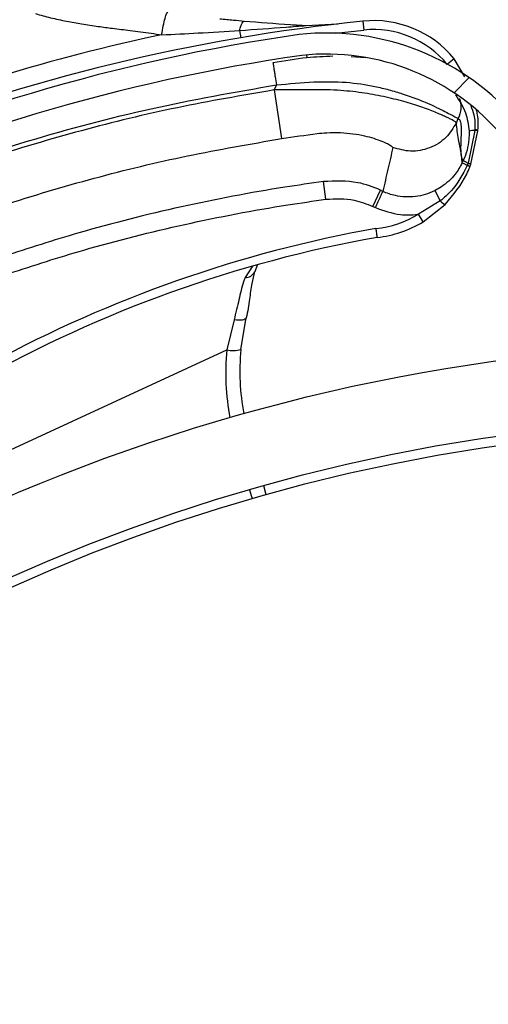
# Model space of a CAD drawing. Header units: inches. Extents: x 170 to 284, y 215 to 248.
# Tile 853 of 1056: x 235.6942 to 235.7479, y 224.9663 to 225.0792. Entities that reach past the tile are written whole.
import ezdxf

# ---------------------------------------------------------------- set-up
doc = ezdxf.new("R2010")
doc.units = ezdxf.units.IN
doc.header["$LTSCALE"] = 0.25
doc.header["$MEASUREMENT"] = 0
doc.layers.add('ANNOTATIONS', color=1, linetype='Continuous')
doc.layers.add('RH TOP OF HOOD', color=7, linetype='Continuous')
doc.styles.add('ARIAL', font='arial.ttf', dxfattribs={"height": 0.09375})
doc.dimstyles.new('STANDARD$0', dxfattribs={"dimtxt": 0.09375, "dimasz": 0.09375, "dimexe": 0.03125, "dimexo": 0.046875, "dimgap": 0.09, "dimtad": 0, "dimtih": 1, "dimtoh": 1, "dimdec": 4, "dimzin": 0, "dimdsep": 46, "dimtxsty": 'ARIAL', "dimcen": 0.09, "dimadec": 0, "dimazin": 0, "dimtfac": 1, "dimtdec": 4, "dimtofl": 0, "dimtmove": 0, "dimatfit": 1, "dimfxl": 1, "dimtolj": 1, "dimtzin": 0, "dimarcsym": 0})
pattern_1 = [(45, (225.4196035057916, 218.4993357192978), (-0.03026527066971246, 0.03026527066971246), [])]

# ---------------------------------------------------------------- blocks, each defined once
blk = doc.blocks.new('*D109')
at = {"layer": 'ANNOTATIONS', "color": 0, "lineweight": -2, "transparency": 16777216}
for p, q in [((234.6227546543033, 225.3844004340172), (234.6227546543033, 225.4781504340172)), ((235.2524818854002, 225.2906504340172), (234.5915046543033, 225.2906504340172)), ((235.7837724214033, 225.2379811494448), (234.5915046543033, 225.2379811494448)), ((234.6227546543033, 225.1442311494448), (234.6227546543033, 225.0504811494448)), ((234.6227546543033, 225.0504811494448), (234.5290046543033, 225.0504811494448))]:
    blk.add_line(p, q, dxfattribs=at)
at = {"layer": 'ANNOTATIONS', "color": 0, "transparency": 16777216}
for points in [[(234.6071296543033, 225.3844004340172), (234.6383796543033, 225.3844004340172), (234.6227546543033, 225.2906504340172)], [(234.6071296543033, 225.1442311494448), (234.6383796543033, 225.1442311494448), (234.6227546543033, 225.2379811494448)]]:
    blk.add_solid(points, dxfattribs=at)
at = {"layer": 'defpoints', "color": 0, "transparency": 16777216}
for p in [(235.2993568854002, 225.2906504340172), (234.6227546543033, 225.2379811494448), (235.8306474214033, 225.2379811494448)]:
    blk.add_point(p, dxfattribs=at)
at = {"layer": 'ANNOTATIONS', "color": 0, "transparency": 16777216, "insert": (234.2751020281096, 225.0504811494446), "char_height": 0.09375, "attachment_point": 5, "style": 'ARIAL'}
blk.add_mtext('\\A1;2 5/8"', dxfattribs=at)

msp = doc.modelspace()

# ---------------------------------------------------------------- hatches: boundary and pattern name
at = {"layer": 'RH TOP OF HOOD'}
h = msp.add_hatch(dxfattribs=at)
h.set_pattern_fill('ANSI31', color=256, scale=0.34241245, angle=2.8e-322, style=0)
h.set_pattern_definition([(45, (225.4529552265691, 218.4993357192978), (-0.03026527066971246, 0.03026527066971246), [])])
edge = h.paths.add_edge_path(flags=0)
edge.add_arc((235.7395956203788, 224.3915581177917), 0.021400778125, 89.9999999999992, 390.52248781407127, ccw=False)
edge.add_line((235.7395956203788, 224.4129588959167), (235.8123582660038, 224.4129588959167))
edge.add_arc((235.8123582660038, 224.8238538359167), 0.4108949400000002, 270, 450.0000000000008)
edge.add_line((235.8123582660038, 225.2347487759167), (235.3287006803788, 225.2347487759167))
edge.add_arc((235.3287006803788, 225.2390289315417), 0.004280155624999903, 180.0000000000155, 269.9999999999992, ccw=False)
edge.add_line((235.3244205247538, 225.2390289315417), (235.3244205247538, 225.2818304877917))
edge.add_arc((235.3287006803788, 225.2818304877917), 0.004280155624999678, 360, 540, ccw=False)
edge.add_line((235.3329808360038, 225.2818304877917), (235.3329808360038, 225.2390289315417))
edge.add_line((235.3329808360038, 225.2390289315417), (235.3297484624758, 225.2390289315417))
edge.add_line((235.3297484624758, 225.2390289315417), (235.3297484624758, 225.2818304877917))
edge.add_arc((235.3287006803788, 225.2818304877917), 0.001047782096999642, 360, 540.0000000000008)
edge.add_line((235.3276528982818, 225.2818304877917), (235.3276528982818, 225.2390289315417))
edge.add_arc((235.3287006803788, 225.2390289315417), 0.001047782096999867, 180, 270)
edge.add_line((235.3287006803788, 225.2379811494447), (235.8123582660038, 225.2379811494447))
edge.add_arc((235.8123582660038, 224.8238538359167), 0.4141273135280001, 269.9999999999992, 450, ccw=False)
edge.add_line((235.8123582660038, 224.4097265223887), (235.7395956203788, 224.4097265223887))
edge.add_arc((235.7395956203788, 224.3915581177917), 0.018168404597, 450.0000000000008, 750.5224878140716)
edge.add_arc((235.754343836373, 224.4002532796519), 0.001047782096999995, 390.5224878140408, 495.0000000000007)
edge.add_line((235.753602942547, 224.4009941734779), (235.7449077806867, 224.3922990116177))
edge.add_line((235.7449077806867, 224.3922990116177), (235.7426221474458, 224.3945846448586))
edge.add_line((235.7426221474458, 224.3945846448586), (235.751317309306, 224.4032798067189))
edge.add_arc((235.754343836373, 224.4002532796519), 0.004280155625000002, 390.522487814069, 495.0000000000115, ccw=False)
h = msp.add_hatch(dxfattribs=at)
h.set_pattern_fill('ANSI31', color=256, scale=0.34241245, style=0)
h.set_pattern_definition(pattern_1)
edge = h.paths.add_edge_path(flags=0)
edge.add_line((235.7790065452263, 225.2304686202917), (235.4365940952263, 225.2304686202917))
edge.add_line((235.4365940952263, 225.2304686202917), (235.4365940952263, 225.2347487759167))
edge.add_line((235.4365940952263, 225.2347487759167), (235.7790065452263, 225.2347487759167))
edge.add_arc((235.7790065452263, 224.8238538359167), 0.4108949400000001, 269.9999999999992, 450, ccw=False)
edge.add_line((235.7790065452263, 224.4129588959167), (235.7062438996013, 224.4129588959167))
edge.add_line((235.7062438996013, 224.4129588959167), (235.7062438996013, 224.4172390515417))
edge.add_line((235.7062438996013, 224.4172390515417), (235.7790065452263, 224.4172390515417))
edge.add_arc((235.7790065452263, 224.8238538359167), 0.406614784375, 270, 450.0000000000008)
h = msp.add_hatch(dxfattribs=at)
h.set_pattern_fill('ANSI31', color=256, scale=0.34241245, angle=2.8e-322, style=0)
h.set_pattern_definition(pattern_1)
edge = h.paths.add_edge_path(flags=0)
edge.add_arc((235.596733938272, 224.9939066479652), 0.001712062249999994, 384.7692737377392, 406.9796940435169)
edge.add_line((235.5979020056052, 224.9951583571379), (235.5995489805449, 224.9969232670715))
edge.add_arc((235.596733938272, 224.9939066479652), 0.004126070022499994, 384.76927373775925, 406.97969404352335, ccw=False)
edge.add_arc((235.5886502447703, 224.9901767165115), 0.01302879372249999, 336.2454411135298, 384.7692737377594, ccw=False)
edge.add_arc((235.5840109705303, 224.9927121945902), 0.01830194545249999, 294.76927373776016, 334.8306467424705, ccw=False)
edge.add_arc((235.5867510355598, 224.9867737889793), 0.01176186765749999, 226.9101314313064, 294.76927373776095, ccw=False)
edge.add_arc((235.5887435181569, 224.9902197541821), 0.01566536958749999, 170.0263417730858, 230.2000735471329, ccw=False)
edge.add_arc((235.5983070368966, 224.9888627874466), 0.02532140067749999, 507.6235219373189, 530.7502070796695, ccw=False)
edge.add_arc((235.5891097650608, 224.9935941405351), 0.01504902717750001, 466.9249921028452, 504.08392337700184, ccw=False)
edge.add_arc((235.5931047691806, 224.9817485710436), 0.02754708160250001, 388.07777688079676, 467.701847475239, ccw=False)
edge.add_arc((235.6245119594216, 224.9998227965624), 0.008748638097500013, 215.7278926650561, 362.7107059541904)
edge.add_arc((235.6894494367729, 225.0079139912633), 0.05672062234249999, 114.33990946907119, 187.7791734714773, ccw=False)
edge.add_arc((235.7568731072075, 224.8646505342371), 0.2150521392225, 458.19530130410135, 474.9753273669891, ccw=False)
edge.add_arc((235.729325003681, 225.0488261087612), 0.02884824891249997, 399.92811720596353, 456.1830305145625, ccw=False)
edge.add_arc((235.7715941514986, 225.0874112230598), 0.0284373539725, 224.8898676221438, 278.4883413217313)
edge.add_arc((235.7731807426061, 225.0740018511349), 0.01494630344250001, 280.0607145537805, 335.3164658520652)
edge.add_arc((235.7700983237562, 225.0763506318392), 0.0187470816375, 332.7271482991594, 366.2088897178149)
edge.add_arc((235.7754146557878, 225.0763524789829), 0.0134739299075, 368.6468311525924, 407.0429194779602)
edge.add_arc((235.7807123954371, 225.0816252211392), 0.006011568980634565, 409.7518063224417, 430.4868473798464)
edge.add_arc((235.7782240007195, 225.0696918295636), 0.01816498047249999, 435.6685338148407, 474.7692737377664)
edge.add_arc((235.7751970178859, 225.0762520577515), 0.01094007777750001, 474.7692737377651, 564.7692737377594)
edge.add_arc((235.7669578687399, 225.0724503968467), 0.001866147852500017, 204.7692737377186, 220.4115201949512)
edge.add_line((235.7655369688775, 225.071240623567), (235.7636989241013, 225.0696756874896))
edge.add_arc((235.7669578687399, 225.0724503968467), 0.004280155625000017, 204.769273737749, 220.4115201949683, ccw=False)
edge.add_arc((235.7751970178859, 225.0762520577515), 0.01335408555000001, 114.76927373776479, 204.7692737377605, ccw=False)
edge.add_arc((235.7782240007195, 225.0696918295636), 0.020578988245, 435.38063204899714, 474.7692737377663, ccw=False)
edge.add_arc((235.7807123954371, 225.0816252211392), 0.008425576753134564, 409.34694092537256, 431.2689846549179, ccw=False)
edge.add_arc((235.7754146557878, 225.0763524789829), 0.01588793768, 368.45957599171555, 407.2398544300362, ccw=False)
edge.add_arc((235.7700983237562, 225.0763506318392), 0.02116108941, 332.8738045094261, 366.34644547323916, ccw=False)
edge.add_arc((235.7731807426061, 225.0740018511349), 0.01736031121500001, 279.9495218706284, 335.13512706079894, ccw=False)
edge.add_arc((235.7715941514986, 225.0874112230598), 0.030851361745, 224.687431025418, 278.5488113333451, ccw=False)
edge.add_arc((235.729325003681, 225.0488261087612), 0.02643424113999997, 399.7109832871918, 456.0928868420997)
edge.add_arc((235.7568731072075, 224.8646505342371), 0.21263813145, 458.2069421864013, 474.9789632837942)
edge.add_arc((235.6894494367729, 225.0079139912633), 0.05430661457, 474.3259003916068, 547.8838086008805)
edge.add_arc((235.6245119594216, 224.9998227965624), 0.01116264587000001, 214.8303126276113, 363.29836093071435, ccw=False)
edge.add_arc((235.5931047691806, 224.9817485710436), 0.02513307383, 387.7406739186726, 467.7399315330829)
edge.add_arc((235.5891097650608, 224.9935941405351), 0.01263501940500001, 466.8523210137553, 503.7519705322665)
edge.add_arc((235.5983070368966, 224.9888627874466), 0.022907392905, 507.8135800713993, 530.7889889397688)
edge.add_arc((235.5887435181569, 224.9902197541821), 0.01325136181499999, 529.9615141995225, 590.5045235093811)
edge.add_arc((235.5867510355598, 224.9867737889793), 0.009347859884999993, 226.49179786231, 294.7692737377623)
edge.add_arc((235.5840109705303, 224.9927121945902), 0.01588793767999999, 294.7692737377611, 334.7214526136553)
edge.add_arc((235.5886502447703, 224.9901767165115), 0.01061478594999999, 336.4037750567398, 384.7692737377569)
h = msp.add_hatch(dxfattribs=at)
h.set_pattern_fill('ANSI32', color=256, scale=0.34241245, angle=2.8e-322, style=0)
h.set_pattern_definition([(45, (225.4196035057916, 218.4993357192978), (-0.09079581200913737, 0.09079581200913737), []), (45, (225.4801340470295, 218.4993357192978), (-0.09079581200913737, 0.09079581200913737), [])])
edge = h.paths.add_edge_path(flags=0)
edge.add_arc((235.7790065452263, 224.8238538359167), 0.2182879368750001, 180, 540, ccw=False)
edge = h.paths.add_edge_path(flags=0)
edge.add_arc((235.7790065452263, 224.8238538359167), 0.2097276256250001, 180, 540, ccw=False)

# ---------------------------------------------------------------- linework, layer by layer
for p, q in [((235.7270305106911, 225.0785327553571), (235.7306753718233, 225.0787224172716)), ((235.7335341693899, 225.0790351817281), (235.733639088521, 225.0780133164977)), ((235.7193986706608, 225.0779705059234), (235.7195402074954, 225.0771343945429)), ((235.7303896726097, 225.0776547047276), (235.733639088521, 225.0780133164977)), ((235.7270564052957, 225.0751628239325), (235.7271024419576, 225.0748224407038)), ((235.7338286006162, 225.0748379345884), (235.7321896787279, 225.0749558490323)), ((235.7440081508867, 225.074733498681), (235.7432369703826, 225.0740982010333)), ((235.7452399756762, 225.0726594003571), (235.7440081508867, 225.074733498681)), ((235.7236120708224, 225.0717228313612), (235.7233416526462, 225.0711433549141)), ((235.7233416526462, 225.0711433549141), (235.724210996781, 225.065564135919)), ((235.7442538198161, 225.0673799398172), (235.7444816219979, 225.0678680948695)), ((235.7463879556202, 225.0665054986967), (235.7456140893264, 225.062730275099)), ((235.7457127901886, 225.066400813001), (235.745712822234, 225.0664000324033)), ((235.7459312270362, 225.0626359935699), (235.7467249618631, 225.0664619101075)), ((235.7463879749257, 225.0665064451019), (235.7463879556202, 225.0665054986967)), ((235.7463889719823, 225.0665753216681), (235.7463879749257, 225.0665064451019)), ((235.746388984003, 225.0665763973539), (235.7463889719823, 225.0665753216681)), ((235.7467249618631, 225.0664619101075), (235.7467250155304, 225.0664629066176)), ((235.7467250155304, 225.0664629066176), (235.7467285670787, 225.0665323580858)), ((235.7467285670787, 225.0665323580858), (235.7467286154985, 225.0665333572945)), ((235.744917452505, 225.0628010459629), (235.7448291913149, 225.0637860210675)), ((235.7456140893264, 225.062730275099), (235.7455071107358, 225.0624713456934)), ((235.7292961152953, 225.0586029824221), (235.729020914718, 225.0606377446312)), ((235.7346737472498, 225.0577842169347), (235.73554204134, 225.0596448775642)), ((235.7358363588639, 225.0595075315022), (235.73554204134, 225.0596448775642)), ((235.7424169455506, 225.0584156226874), (235.7418135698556, 225.0596059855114)), ((235.7346737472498, 225.0577842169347), (235.7349680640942, 225.0576468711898)), ((235.7424169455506, 225.0584156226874), (235.7399122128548, 225.056894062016)), ((235.7404419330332, 225.0560139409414), (235.742984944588, 225.0580139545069)), ((235.7404419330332, 225.0560139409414), (235.7399122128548, 225.056894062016)), ((235.721410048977, 225.0510383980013), (235.721152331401, 225.0502658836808)), ((235.7208798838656, 225.0509153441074), (235.7200305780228, 225.0496406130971)), ((235.7187531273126, 225.0447770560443), (235.7179215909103, 225.0413202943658)), ((235.7195324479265, 225.0413622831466), (235.7201357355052, 225.0449890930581)), ((235.6585194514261, 225.0139113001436), (235.7179215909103, 225.0413202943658)), ((235.7205464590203, 225.0252690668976), (235.7208430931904, 225.0242409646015)), ((235.7224567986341, 225.0247023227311), (235.722160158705, 225.0257304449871))]:
    msp.add_line(p, q, dxfattribs=at)
at = {"layer": 'RH TOP OF HOOD', "flags": 128}
msp.add_lwpolyline([(235.7201357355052, 225.0449890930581), (235.7200919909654, 225.0449071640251), (235.720003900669, 225.0448384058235), (235.7198738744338, 225.0447846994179), (235.7197054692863, 225.0447475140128), (235.7195032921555, 225.0447278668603), (235.7192728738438, 225.0447262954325), (235.7190205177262, 225.0447428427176), (235.7187531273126, 225.0447770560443)], dxfattribs=at)
at = {"layer": 'RH TOP OF HOOD'}
for radius in [0.218287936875, 0.2097276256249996, 0.20865758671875]:
    msp.add_circle((235.7790065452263, 224.8238538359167), radius, dxfattribs=at)
for centre, radius, start, end in [((235.7556021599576, 224.8641028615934), 0.2160622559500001, 95.86225241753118, 111.3285798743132), ((235.7347582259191, 225.0671134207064), 0.01198443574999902, 39.48165913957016, 95.86225241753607), ((235.7347582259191, 225.0671134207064), 0.01095719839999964, 39.48165913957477, 95.8622524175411), ((235.7568731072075, 224.8646505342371), 0.2150521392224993, 98.19530130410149, 114.9753273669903), ((235.7556021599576, 224.8641028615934), 0.2180957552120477, 101.9484969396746, 112.0222083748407), ((235.7293250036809, 225.0488261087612), 0.02884824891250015, 39.92811720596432, 96.18303051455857), ((235.7568731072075, 224.8646505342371), 0.2126381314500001, 98.20694218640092, 114.9789632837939), ((235.7293250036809, 225.0488261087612), 0.02643424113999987, 39.7109832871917, 96.0928868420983), ((235.7463943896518, 225.0642547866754), 0.002251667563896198, 90.1632289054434, 107.620369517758), ((235.7463942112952, 225.0642518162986), 0.002253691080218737, 90.15903876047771, 107.5984193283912), ((235.7463508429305, 225.0648939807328), 0.001611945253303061, 76.57975641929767, 88.68073162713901), ((235.7463508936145, 225.0648930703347), 0.001613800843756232, 76.59536649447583, 88.68336316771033), ((235.746363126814, 225.0650074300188), 0.001568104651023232, 76.5235403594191, 89.055620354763), ((235.7463633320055, 225.0650124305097), 0.001564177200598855, 76.4949679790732, 89.0603257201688), ((235.7434563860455, 225.0592830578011), 0.001353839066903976, 219.8457135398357, 249.6211751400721), ((235.7337321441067, 225.0671621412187), 0.01198443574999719, 276.110371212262, 301.0425548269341), ((235.7337321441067, 225.0671621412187), 0.01301167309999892, 276.271831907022, 301.0425548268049), ((235.7607331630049, 224.9109688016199), 0.146552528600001, 100.1098921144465, 136.7878487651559), ((235.7607331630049, 224.9109688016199), 0.1455252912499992, 100.1236983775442, 138.6398240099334), ((235.7200962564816, 225.0507609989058), 0.001122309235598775, 266.6450871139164, 334.716108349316), ((235.7455342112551, 225.0387133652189), 0.02773540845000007, 174.6066469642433, 190.7771963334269), ((235.7186350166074, 225.0448708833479), 0.003621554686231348, 258.6387502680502, 284.3475300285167), ((235.745440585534, 225.0389162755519), 0.02602334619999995, 174.6066469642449, 190.9252884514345)]:
    msp.add_arc(centre, radius, start, end, dxfattribs=at)
for points, knots in [([(235.6959837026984, 225.0798998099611), (235.696555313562, 225.0797395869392), (235.6977326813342, 225.0794095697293), (235.6995022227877, 225.0790322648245), (235.7013303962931, 225.0787074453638), (235.7030835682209, 225.0784456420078), (235.7049366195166, 225.0782029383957), (235.7069593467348, 225.0779511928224), (235.7088424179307, 225.0777077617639), (235.7100475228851, 225.0775319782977), (235.7104492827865, 225.0774733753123)], [0, 0, 0, 0, 0.1216476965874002, 0.2505622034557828, 0.3699476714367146, 0.5011532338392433, 0.6125555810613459, 0.7514486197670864, 0.9171375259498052, 1, 1, 1, 1]), ([(235.7104492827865, 225.0774733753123), (235.7105138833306, 225.0778234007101), (235.7106469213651, 225.0785442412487), (235.710849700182, 225.079396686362), (235.7110283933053, 225.0799655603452), (235.711105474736, 225.0800275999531), (235.7111429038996, 225.0800577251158)], [0, 0, 0, 0, 0.2427897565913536, 0.5000000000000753, 0.7572102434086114, 1, 1, 1, 1]), ([(235.71712873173, 225.0793128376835), (235.7171287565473, 225.0793128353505), (235.7176527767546, 225.0792635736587), (235.7185751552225, 225.0791740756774), (235.7195054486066, 225.0790891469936), (235.7199059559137, 225.079054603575), (235.7199059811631, 225.0790546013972)], [0, 0, 0, 0, 2.704369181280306e-05, 0.5710314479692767, 0.999972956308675, 1, 1, 1, 1]), ([(235.7193986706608, 225.0779705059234), (235.7194451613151, 225.0781364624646), (235.7195391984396, 225.0784721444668), (235.7196965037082, 225.0788240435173), (235.7198207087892, 225.0789962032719), (235.7198898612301, 225.079043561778), (235.7199059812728, 225.0790546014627)], [0, 0, 0, 0, 0.2979480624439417, 0.6026626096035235, 0.907377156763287, 1, 1, 1, 1]), ([(235.7193986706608, 225.0779705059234), (235.7211736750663, 225.0780973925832), (235.7237162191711, 225.0782791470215), (235.7262619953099, 225.0784739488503), (235.7270305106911, 225.0785327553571)], [0, 0, 0, 0, 0.6981213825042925, 1, 1, 1, 1]), ([(235.7199059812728, 225.0790546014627), (235.7216694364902, 225.0789090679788), (235.7240238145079, 225.0787147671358), (235.7264272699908, 225.0785692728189), (235.7270305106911, 225.0785327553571)], [0, 0, 0, 0, 0.7490110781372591, 1, 1, 1, 1]), ([(235.7104492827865, 225.0774733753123), (235.7118409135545, 225.0775396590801), (235.7148297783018, 225.0776820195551), (235.7178074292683, 225.0778700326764), (235.7193986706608, 225.0779705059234)], [0, 0, 0, 0, 0.4656051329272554, 1, 1, 1, 1]), ([(235.730100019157, 225.075013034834), (235.7291097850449, 225.0749684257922), (235.7268441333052, 225.0748663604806), (235.7245259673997, 225.0744790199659), (235.7232209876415, 225.0742609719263)], [0, 0, 0, 0, 0.4370636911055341, 1, 1, 1, 1]), ([(235.7232209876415, 225.0742609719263), (235.7232262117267, 225.0742270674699), (235.7232342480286, 225.0741749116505), (235.7232830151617, 225.0738584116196), (235.7233334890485, 225.0735308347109), (235.7233961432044, 225.0731242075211), (235.7234871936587, 225.0725332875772), (235.7235628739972, 225.0720421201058), (235.7236120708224, 225.0717228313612)], [0, 0, 0, 0, 0.2394568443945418, 0.3683606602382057, 0.5000000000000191, 0.6316393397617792, 0.7605431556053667, 1, 1, 1, 1]), ([(235.6684331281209, 225.0551965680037), (235.672792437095, 225.0570992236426), (235.6815337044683, 225.0609144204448), (235.6952005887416, 225.0654478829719), (235.7092230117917, 225.069212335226), (235.7188080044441, 225.070884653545), (235.7236120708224, 225.0717228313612)], [0, 0, 0, 0, 0.2468628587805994, 0.4950083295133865, 0.7468945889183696, 1, 1, 1, 1]), ([(235.7236120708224, 225.0717228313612), (235.7250431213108, 225.071859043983), (235.7277446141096, 225.0721161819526), (235.7315912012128, 225.0721120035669), (235.7344525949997, 225.0716675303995), (235.7365567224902, 225.0711714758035), (235.7378874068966, 225.0707779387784), (235.7389713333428, 225.070406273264), (235.7398507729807, 225.0700754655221), (235.740793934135, 225.069690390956), (235.7418022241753, 225.0692373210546), (235.7430998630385, 225.0685923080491), (235.7442046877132, 225.0680117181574), (235.7443948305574, 225.0679131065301), (235.7444816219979, 225.0678680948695)], [0, 0, 0, 0, 0.1307156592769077, 0.2467609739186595, 0.3577928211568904, 0.4170971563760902, 0.4791482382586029, 0.5177152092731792, 0.559089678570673, 0.603294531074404, 0.6633484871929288, 0.7353692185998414, 0.8792082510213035, 1, 1, 1, 1]), ([(235.7233416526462, 225.0711433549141), (235.7196373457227, 225.0705069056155), (235.7122179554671, 225.0692321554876), (235.7012439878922, 225.066567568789), (235.6904151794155, 225.0633453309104), (235.6800321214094, 225.059667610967), (235.6733695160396, 225.0568077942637), (235.6701706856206, 225.0554347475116)], [0, 0, 0, 0, 0.2027568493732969, 0.4061035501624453, 0.6088604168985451, 0.8122072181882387, 1, 1, 1, 1]), ([(235.7442538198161, 225.0673799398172), (235.7441918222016, 225.0674387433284), (235.7440658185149, 225.0675582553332), (235.7431736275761, 225.0680149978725), (235.7418727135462, 225.0685832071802), (235.7402553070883, 225.0691919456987), (235.7382617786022, 225.0698225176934), (235.735977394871, 225.0703930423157), (235.7334143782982, 225.0708514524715), (235.7304545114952, 225.0711689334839), (235.7270594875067, 225.0711841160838), (235.7245914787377, 225.0711570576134), (235.7233416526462, 225.0711433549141)], [0, 0, 0, 0, 0.1094013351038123, 0.2223468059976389, 0.3151791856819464, 0.4102231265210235, 0.5012749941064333, 0.5946006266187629, 0.6834485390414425, 0.7745330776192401, 0.8858211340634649, 1, 1, 1, 1]), ([(235.744150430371, 225.0705914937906), (235.7445941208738, 225.0699246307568), (235.7454449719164, 225.0686458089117), (235.7456261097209, 225.0671274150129), (235.7457127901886, 225.066400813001)], [0, 0, 0, 0, 0.5214667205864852, 0.9999999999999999, 0.9999999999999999, 0.9999999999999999, 0.9999999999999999]), ([(235.7445996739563, 225.0701670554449), (235.7446536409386, 225.0699825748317), (235.7447658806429, 225.0695988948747), (235.744799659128, 225.0688028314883), (235.7446069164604, 225.0682363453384), (235.7444816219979, 225.0678680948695)], [0, 0, 0, 0, 0.2447599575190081, 0.509048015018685, 1, 1, 1, 1]), ([(235.7459057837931, 225.0693442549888), (235.7460414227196, 225.0689991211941), (235.7463889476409, 225.068114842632), (235.7463889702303, 225.0671591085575), (235.746388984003, 225.0665763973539)], [0, 0, 0, 0, 0.3902998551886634, 1, 1, 1, 1]), ([(235.7467286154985, 225.0665333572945), (235.7467613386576, 225.0671264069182), (235.7468044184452, 225.0679071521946), (235.7466009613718, 225.0686529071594), (235.7465520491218, 225.06883219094)], [0, 0, 0, 0, 0.7595942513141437, 0.9999999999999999, 0.9999999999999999, 0.9999999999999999, 0.9999999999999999]), ([(235.7442538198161, 225.0673799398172), (235.7438939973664, 225.0667853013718), (235.7431465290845, 225.0655500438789), (235.741234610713, 225.0643827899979), (235.7390364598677, 225.0639497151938), (235.7376497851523, 225.0643540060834), (235.7369822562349, 225.064548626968)], [0, 0, 0, 0, 0.2406941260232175, 0.4999999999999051, 0.759305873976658, 1, 1, 1, 1]), ([(235.7448291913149, 225.0637860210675), (235.7447937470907, 225.0640017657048), (235.7446959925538, 225.0645967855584), (235.7444387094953, 225.065654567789), (235.7443239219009, 225.0667257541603), (235.7442538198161, 225.0673799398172)], [0, 0, 0, 0, 0.1812946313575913, 0.5000073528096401, 1, 1, 1, 1]), ([(235.7444816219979, 225.0678680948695), (235.7445624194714, 225.0677877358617), (235.7447320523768, 225.0676190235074), (235.7448079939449, 225.0669913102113), (235.7448081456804, 225.0661603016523), (235.7447669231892, 225.0652609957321), (235.7447313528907, 225.0643663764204), (235.7447653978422, 225.0639151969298), (235.7447826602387, 225.0636864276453)], [0, 0, 0, 0, 0.1574760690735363, 0.3306182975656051, 0.4911886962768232, 0.6742546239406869, 0.8348317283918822, 1, 1, 1, 1]), ([(235.724210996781, 225.065564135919), (235.7255761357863, 225.0657672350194), (235.7269413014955, 225.0659703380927), (235.7282765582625, 225.0661411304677), (235.7282765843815, 225.0661411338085)], [0, 0, 0, 0, 0.9999804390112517, 1, 1, 1, 1]), ([(235.7282765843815, 225.0661411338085), (235.7282766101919, 225.0661411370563), (235.7286501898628, 225.0661881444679), (235.7301362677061, 225.0663237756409), (235.7326284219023, 225.0661800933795), (235.734999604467, 225.0655838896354), (235.7366634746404, 225.0648699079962), (235.7368686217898, 225.0646631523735), (235.7369822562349, 225.064548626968)], [0, 0, 0, 0, 4.497367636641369e-06, 0.06509473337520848, 0.2616701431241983, 0.4753105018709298, 0.7093656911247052, 1, 1, 1, 1]), ([(235.745712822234, 225.0664000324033), (235.7457135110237, 225.066092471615), (235.7457160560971, 225.0649560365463), (235.7453957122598, 225.0638234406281), (235.7450445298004, 225.0630728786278), (235.7450445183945, 225.0630728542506)], [0, 0, 0, 0, 0.270630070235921, 0.9999763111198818, 1, 1, 1, 1]), ([(235.6724729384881, 225.0502788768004), (235.6724729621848, 225.0502788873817), (235.6755652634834, 225.0516596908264), (235.6820739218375, 225.0543731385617), (235.6921640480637, 225.0579804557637), (235.7026992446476, 225.0611074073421), (235.713381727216, 225.0637033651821), (235.720601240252, 225.0649438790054), (235.724210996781, 225.065564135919)], [0, 0, 0, 0, 1.439079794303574e-06, 0.1877923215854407, 0.3908439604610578, 0.5938956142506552, 0.7969478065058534, 1, 1, 1, 1]), ([(235.7369822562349, 225.064548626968), (235.7367838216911, 225.0637156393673), (235.7363869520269, 225.0620496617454), (235.7360197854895, 225.0603549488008), (235.7358362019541, 225.0595075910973)], [0, 0, 0, 0, 0.4999992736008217, 1, 1, 1, 1]), ([(235.7447826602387, 225.0636864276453), (235.7447985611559, 225.0635907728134), (235.7448305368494, 225.06339841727), (235.7449144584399, 225.0631866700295), (235.7450013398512, 225.0631109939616), (235.7450446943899, 225.0630732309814)], [0, 0, 0, 0, 0.3313600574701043, 0.6663431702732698, 0.9999999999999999, 0.9999999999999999, 0.9999999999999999, 0.9999999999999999]), ([(235.7449195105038, 225.0628054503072), (235.7449194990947, 225.0628054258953), (235.7446996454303, 225.0623350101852), (235.7440475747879, 225.0612807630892), (235.7429277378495, 225.0602237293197), (235.742058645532, 225.0597418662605), (235.7418135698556, 225.0596059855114)], [0, 0, 0, 0, 1.78267336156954e-05, 0.3435204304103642, 0.814879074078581, 1, 1, 1, 1]), ([(235.7455069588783, 225.0624710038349), (235.7449608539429, 225.0614389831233), (235.744148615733, 225.0599040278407), (235.7428443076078, 225.0587829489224), (235.7424169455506, 225.0584156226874)], [0, 0, 0, 0, 0.672345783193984, 0.9999999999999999, 0.9999999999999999, 0.9999999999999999, 0.9999999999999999]), ([(235.742984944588, 225.0580139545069), (235.7439044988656, 225.0591137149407), (235.7450298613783, 225.0604596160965), (235.7457028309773, 225.0620675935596), (235.7458259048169, 225.0623616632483)], [0, 0, 0, 0, 0.8171182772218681, 1, 1, 1, 1]), ([(235.7450446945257, 225.0630732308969), (235.7450130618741, 225.0630055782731), (235.7449706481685, 225.0629148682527), (235.7449282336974, 225.0628241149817), (235.7449174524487, 225.0628010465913)], [0, 0, 0, 0, 0.7458120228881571, 1, 1, 1, 1]), ([(235.7455071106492, 225.0624713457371), (235.7454844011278, 225.0624828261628), (235.745348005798, 225.0625517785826), (235.7451405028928, 225.0626600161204), (235.7449533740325, 225.0627651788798), (235.74492942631, 225.0627890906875), (235.7449174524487, 225.0628010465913)], [0, 0, 0, 0, 0.06242876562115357, 0.3749525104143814, 0.6874762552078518, 1, 1, 1, 1]), ([(235.7456140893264, 225.062730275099), (235.745591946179, 225.0627418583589), (235.7454588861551, 225.0628114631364), (235.7452572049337, 225.0629216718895), (235.7450766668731, 225.063031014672), (235.745055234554, 225.0630589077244), (235.7450445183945, 225.0630728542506)], [0, 0, 0, 0, 0.06239373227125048, 0.3749291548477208, 0.6874645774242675, 1, 1, 1, 1]), ([(235.7458259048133, 225.0623616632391), (235.7458259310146, 225.0623617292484), (235.745862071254, 225.0624527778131), (235.745896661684, 225.0625444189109), (235.7459312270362, 225.0626359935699)], [0, 0, 0, 0, 0.0007249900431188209, 0.9999999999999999, 0.9999999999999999, 0.9999999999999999, 0.9999999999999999]), ([(235.729020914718, 225.0606377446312), (235.7275437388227, 225.0604276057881), (235.7220747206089, 225.0596495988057), (235.712670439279, 225.0578380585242), (235.7018988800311, 225.0551439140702), (235.6951750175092, 225.0529790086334), (235.6923040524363, 225.0520546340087)], [0, 0, 0, 0, 0.1185397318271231, 0.4388752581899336, 0.7604101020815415, 0.9999999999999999, 0.9999999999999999, 0.9999999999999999, 0.9999999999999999]), ([(235.73554204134, 225.0596448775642), (235.7355420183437, 225.0596448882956), (235.7347185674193, 225.0600291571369), (235.73258460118, 225.060778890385), (235.7303444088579, 225.0606901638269), (235.729020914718, 225.0606377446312)], [0, 0, 0, 0, 1.14279555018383e-05, 0.4092118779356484, 1, 1, 1, 1]), ([(235.7418135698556, 225.0596059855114), (235.7417936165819, 225.0595959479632), (235.7410900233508, 225.0592420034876), (235.7395689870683, 225.0587875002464), (235.7375009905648, 225.058885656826), (235.7362908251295, 225.0592955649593), (235.7358362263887, 225.0595075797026), (235.7358362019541, 225.0595075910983)], [0, 0, 0, 0, 0.01087401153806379, 0.3834398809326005, 0.7558119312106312, 0.9999868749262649, 1, 1, 1, 1]), ([(235.6929593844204, 225.0501087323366), (235.6958006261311, 225.0510235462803), (235.7024406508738, 225.0531614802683), (235.7131002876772, 225.0558290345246), (235.7224070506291, 225.0576229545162), (235.7278342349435, 225.0583950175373), (235.7292961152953, 225.0586029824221)], [0, 0, 0, 0, 0.2395900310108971, 0.5599255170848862, 0.8814604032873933, 1, 1, 1, 1]), ([(235.7292961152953, 225.0586029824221), (235.7303922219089, 225.0586553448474), (235.7322494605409, 225.0587440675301), (235.7339690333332, 225.0580632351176), (235.7346737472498, 225.0577842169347)], [0, 0, 0, 0, 0.5901808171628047, 1, 1, 1, 1]), ([(235.7349680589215, 225.0576468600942), (235.7359143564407, 225.0573105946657), (235.7374813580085, 225.0567537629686), (235.7391928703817, 225.056800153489), (235.7398759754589, 225.0568893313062), (235.7399122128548, 225.056894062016)], [0, 0, 0, 0, 0.5907811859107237, 0.9782917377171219, 1, 1, 1, 1]), ([(235.7350078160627, 225.0552457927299), (235.735009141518, 225.0552364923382), (235.7350198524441, 225.0551613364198), (235.735046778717, 225.0549726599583), (235.7350864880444, 225.0546952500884), (235.7351235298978, 225.0544373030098), (235.7351487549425, 225.0542620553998), (235.7351519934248, 225.0542395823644), (235.7351536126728, 225.0542283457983)], [0, 0, 0, 0, 0.01753608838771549, 0.1417080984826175, 0.3563943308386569, 0.5709646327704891, 0.7854813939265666, 1, 1, 1, 1]), ([(235.7211191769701, 225.0502942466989), (235.7210048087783, 225.0498634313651), (235.720758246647, 225.0489346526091), (235.7205268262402, 225.0471083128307), (235.7203421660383, 225.0456493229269), (235.7200926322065, 225.0448506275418), (235.7200683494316, 225.0447729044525)], [0, 0, 0, 0, 0.2839420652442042, 0.6121401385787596, 0.962256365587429, 1, 1, 1, 1]), ([(235.7200305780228, 225.0496406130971), (235.7199636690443, 225.0494665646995), (235.7196602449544, 225.0486772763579), (235.719332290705, 225.0471023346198), (235.7189479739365, 225.0455593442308), (235.7187531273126, 225.0447770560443)], [0, 0, 0, 0, 0.1223980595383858, 0.5550603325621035, 1, 1, 1, 1])]:
    msp.add_open_spline(points, degree=3, knots=knots, dxfattribs=at)
for points in [[(235.7458259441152, 225.062361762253), (235.7458214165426, 225.0623619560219), (235.7458123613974, 225.0623623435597), (235.7457464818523, 225.0623839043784), (235.7456476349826, 225.0624189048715), (235.7455539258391, 225.0624538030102), (235.7455070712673, 225.0624712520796)], [(235.7459312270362, 225.0626359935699), (235.7459265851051, 225.0626355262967), (235.7459173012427, 225.0626345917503), (235.7458517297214, 225.0626526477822), (235.7457535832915, 225.0626832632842), (235.7456605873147, 225.0627146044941), (235.7456140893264, 225.062730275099)], [(235.7349683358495, 225.057646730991), (235.7350796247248, 225.0578854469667), (235.7353022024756, 225.058362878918), (235.7355851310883, 225.0589697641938), (235.7357871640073, 225.059403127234), (235.7358196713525, 225.0594728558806), (235.7358359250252, 225.0595077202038)]]:
    msp.add_open_spline(points, degree=3, dxfattribs=at)

# ---------------------------------------------------------------- dimensions: what is measured, and where the dimension line sits
at = {"layer": 'ANNOTATIONS'}
dim = msp.add_linear_dim(base=(234.6227546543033, 225.2379811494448), p1=(235.2993568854, 225.2906504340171), p2=(235.8306474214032, 225.2379811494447), angle=90, text='2 5/8"', dimstyle='STANDARD$0', dxfattribs=at)
dim.commit()
dim.dimension.update_dxf_attribs({"geometry": '*D109', "text_midpoint": (234.2751020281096, 225.0504811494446)})

doc.saveas('drawing.dxf')
